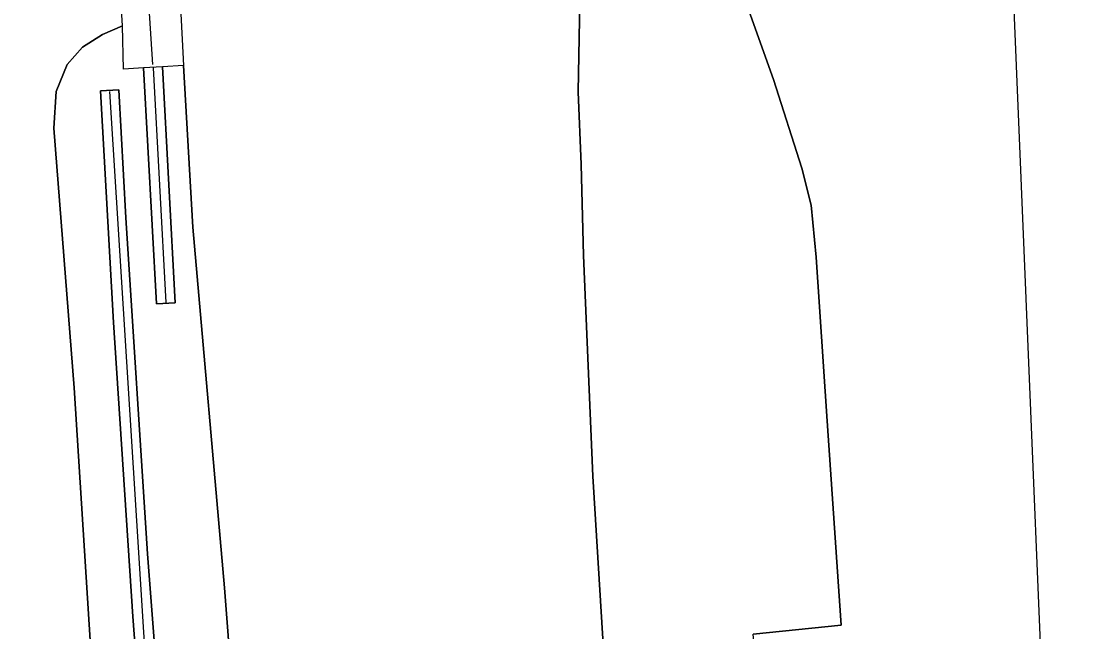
# Model space of a CAD drawing. Extents: x 156412 to 157779, y 382335 to 383768.
# Drawn here: x 157653.05 to 157696.54, y 382993.06 to 383018.31 of the extents above; entities that cross this region are included whole.
import ezdxf

# ---------------------------------------------------------------- set-up
doc = ezdxf.new("R2010")
doc.units = 0
for name, color, linetype in [('IMGEO_Berm_groen', 7, 'Continuous'), ('IMGEO_Fietspad_gesloten', 7, 'Continuous'), ('IMGEO_Geluidsscherm', 7, 'Continuous'), ('IMGEO_Grasland_overig', 7, 'Continuous'), ('IMGEO_Muur', 7, 'Continuous'), ('IMGEO_Rijbaan_autosnelweg', 7, 'Continuous'), ('IMGEO_Rijbaan_autoweg', 7, 'Continuous'), ('IMGEO_Voetpad_open', 7, 'Continuous')]:
    doc.layers.add(name, color=color, linetype=linetype)

msp = doc.modelspace()

# ---------------------------------------------------------------- linework, layer by layer
at = {"layer": 'IMGEO_Berm_groen'}
msp.add_lwpolyline([(157678.542, 383024.735), (157677.776, 383024.393), (157676.229, 383024.364), (157676.068, 383015.385), (157676.186, 383012.386), (157676.292, 383008.618), (157676.671, 382999.495), (157677.188, 382990.984), (157680.573, 382991.43), (157681.356, 382980.375), (157684.404, 382980.765), (157683.289, 382992.975), (157686.923, 382993.336), (157686.334, 383001.975), (157685.895, 383008.559), (157685.686, 383010.696), (157685.309, 383012.239), (157684.139, 383015.892), (157682.286, 383021.074), (157681.053, 383024.738)], close=True, dxfattribs=at)
for points in [[(157662.388, 382982.662), (157661.458, 382994.879), (157660.152, 383009.8), (157659.764, 383016.47), (157658.901, 383016.421), (157659.414, 383006.663), (157658.647, 383006.627), (157658.111, 383016.376), (157657.287, 383016.33), (157657.242, 383018.112), (157656.422, 383017.756), (157655.593, 383017.239), (157654.96, 383016.517), (157654.505, 383015.404), (157654.414, 383013.882), (157655.25, 383003.156), (157655.922, 382992.503)], [(157658.656, 382980.532), (157657.665, 382993.695), (157656.874, 383005.85), (157656.34, 383015.426), (157657.09, 383015.474), (157657.387, 383010.179), (157658.271, 382996.287), (157660.347, 382969.421)]]:
    msp.add_lwpolyline(points, dxfattribs=at)
at = {"layer": 'IMGEO_Fietspad_gesloten'}
msp.add_arc((157888.076, 382426.36), 645.428, 110.965023, 113.80188, dxfattribs=at)
at = {"layer": 'IMGEO_Geluidsscherm'}
for points in [[(157658.493, 383016.522), (157658.231, 383020.569), (157657.984, 383025.691), (157657.496, 383037.555), (157657.275, 383044.462), (157657.06, 383053.54), (157656.918, 383061.928), (157656.796, 383069.263), (157656.668, 383078.212), (157656.676, 383085.554)], [(157659.042, 383006.686), (157658.528, 383016.374)], [(157663.484, 382929.916), (157658.258, 382990.86), (157656.726, 383015.395)]]:
    msp.add_lwpolyline(points, dxfattribs=at)
at = {"layer": 'IMGEO_Grasland_overig'}
msp.add_lwpolyline([(157655.922, 382992.503), (157655.25, 383003.156), (157654.414, 383013.882), (157654.505, 383015.404), (157654.96, 383016.517), (157655.593, 383017.239), (157656.422, 383017.756), (157657.242, 383018.112), (157656.928, 383023.4), (157656.563, 383025.871), (157652.086, 383024.341), (157648.172, 383022.538), (157647.046, 383021.527), (157646.171, 383020.262), (157645.227, 383018.753), (157644.725, 383017.505), (157644.244, 383015.778), (157644.154, 383014.255), (157644.26, 383013.503), (157644.313, 383008.685), (157644.56, 383004.433), (157645.108, 382992.416)], dxfattribs=at)
at = {"layer": 'IMGEO_Muur'}
for points in [[(157658.111, 383016.376), (157658.647, 383006.627), (157659.414, 383006.663), (157658.901, 383016.421)], [(157663.913, 382929.937), (157662.197, 382948.105), (157660.347, 382969.421), (157658.271, 382996.287), (157657.387, 383010.179), (157657.09, 383015.474), (157656.34, 383015.426), (157656.874, 383005.85), (157657.665, 382993.695), (157658.656, 382980.532), (157659.604, 382968.913), (157660.71, 382955.644), (157662.343, 382937.871), (157663.07, 382929.895)]]:
    msp.add_lwpolyline(points, close=True, dxfattribs=at)
at = {"layer": 'IMGEO_Rijbaan_autosnelweg'}
msp.add_lwpolyline([(157696.543, 382959.426), (157693.386, 383035.375), (157691.826, 383034.79), (157688.258, 383033.454), (157680.783, 383030.655), (157681.053, 383024.738), (157682.286, 383021.074), (157684.139, 383015.892), (157685.309, 383012.239), (157685.686, 383010.696), (157685.895, 383008.559), (157686.334, 383001.975), (157686.923, 382993.336), (157683.289, 382992.975)], dxfattribs=at)
at = {"layer": 'IMGEO_Rijbaan_autoweg'}
msp.add_lwpolyline([(157677.188, 382990.984), (157676.671, 382999.495), (157676.292, 383008.618), (157676.186, 383012.386), (157676.068, 383015.385), (157676.229, 383024.364), (157675.857, 383028.853), (157675.587, 383028.752), (157659.44, 383022.65), (157659.764, 383016.47), (157660.152, 383009.8), (157661.458, 382994.879), (157662.388, 382982.662)], dxfattribs=at)
at = {"layer": 'IMGEO_Voetpad_open'}
msp.add_arc((157888.076, 382426.36), 645.428, 110.965023, 113.80188, dxfattribs=at)

doc.saveas('drawing.dxf')
